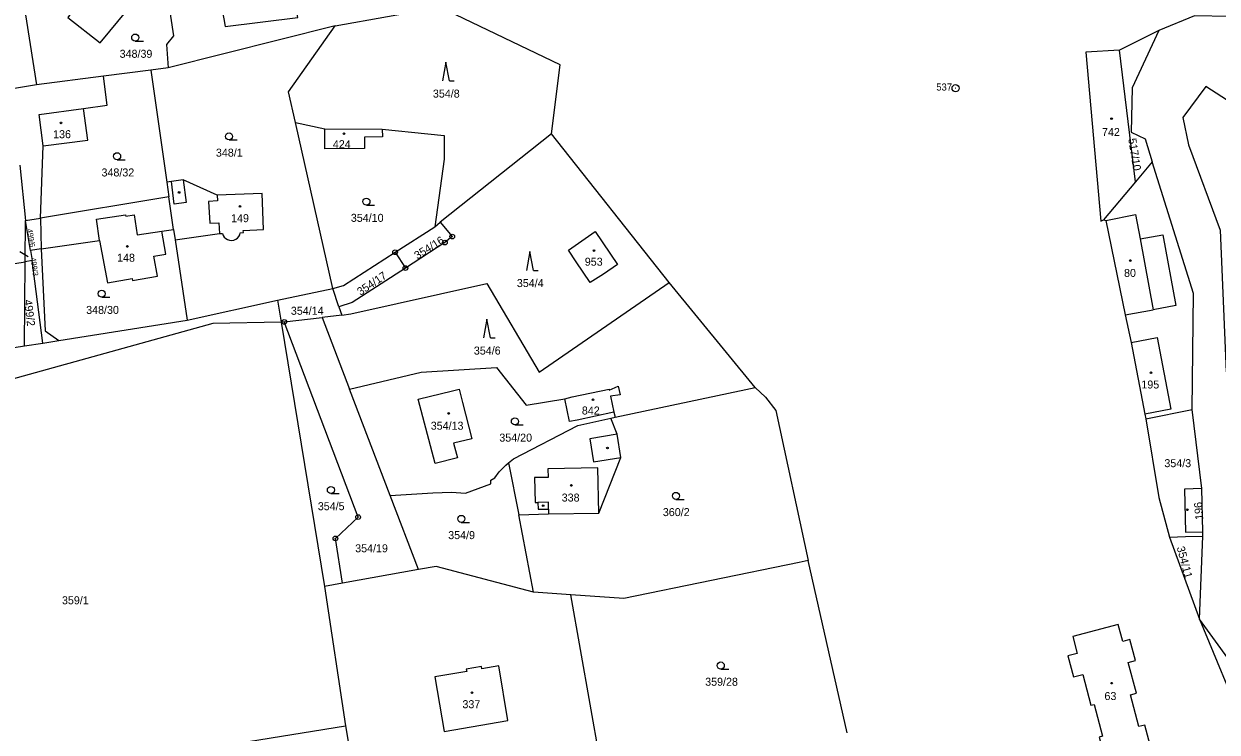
# Model space of a CAD drawing. Extents: x -725728 to -720881, y -1068679 to -1063504.
# Drawn here: x -724100.1 to -723846.7, y -1066953 to -1066802.4 of the extents above; entities that cross this region are included whole.
import ezdxf

# ---------------------------------------------------------------- set-up
doc = ezdxf.new("R2010")
doc.units = 0
for name, color, linetype in [('Hranice parcel', 7, 'Continuous'), ('Parcelní čísla', 7, 'Continuous'), ('Pop  PČ popisy', 7, 'Continuous'), ('Vnitřní kresba', 7, 'Continuous'), ('Značky bodu BP', 7, 'Continuous'), ('Značky budov', 7, 'Continuous'), ('Značky kultur', 7, 'Continuous')]:
    doc.layers.add(name, color=color, linetype=linetype)

# ---------------------------------------------------------------- blocks, each defined once
blk = doc.blocks.new('4.02_3')
at = {"layer": 'Značky budov'}
blk.add_circle((-0.001, 0), 0.0175, dxfattribs=at)
blk = doc.blocks.new('4.02_4')
at = {"layer": 'Značky budov'}
blk.add_circle((-0.001, 0), 0.0175, dxfattribs=at)
blk = doc.blocks.new('3.08_1')
at = {"layer": 'Značky kultur'}
for p, q in [((0, 0.4), (-0.075, 0)), ((0.075, 0), (0, 0.4)), ((0.075, 0), (0.175, 0))]:
    blk.add_line(p, q, dxfattribs=at)
blk = doc.blocks.new('3.04_2')
at = {"layer": 'Značky kultur'}
blk.add_line((0.001, 0), (0.176, 0), dxfattribs=at)
blk.add_circle((0.001, 0.075), 0.075, dxfattribs=at)
blk = doc.blocks.new('3.04_3')
at = {"layer": 'Značky kultur'}
blk.add_line((0.001, 0), (0.176, 0), dxfattribs=at)
blk.add_circle((0.001, 0.075), 0.075, dxfattribs=at)
blk = doc.blocks.new('1.01_1')
at = {"layer": 'Značky bodu BP'}
for radius in [0.075, 0.003]:
    blk.add_circle((0, 0), radius, dxfattribs=at)
blk = doc.blocks.new('1.05_1')
at = {"layer": 'Značky bodu BP'}
for radius in [0.05, 0.00303]:
    blk.add_circle((0, 0), radius, dxfattribs=at)
blk = doc.blocks.new('1.05_2')
at = {"layer": 'Značky bodu BP'}
for radius in [0.05, 0.00303]:
    blk.add_circle((0, 0), radius, dxfattribs=at)

msp = doc.modelspace()

# ---------------------------------------------------------------- linework, layer by layer
at = {"layer": 'Hranice parcel'}
for p, q in [((-724101.52, -1066789.1), (-724097.42, -1066815.43)), ((-724033.99, -1066802.88), (-724011.78, -1066798.87)), ((-724033.99, -1066802.88), (-724069.47, -1066811.79)), ((-723859.05, -1066803.89), (-723867.38, -1066808.01)), ((-723864.02, -1066836.04), (-723867.38, -1066808.01)), ((-724073.13, -1066812.27), (-724083.24, -1066813.59)), ((-724069.47, -1066811.79), (-724073.13, -1066812.27)), ((-724073.13, -1066812.27), (-724069.76, -1066836.08)), ((-724097.42, -1066815.43), (-724103.39, -1066816.42)), ((-724083.24, -1066813.59), (-724097.42, -1066815.43)), ((-724034.5, -1066858.73), (-724042.43, -1066823.44)), ((-724042.43, -1066823.44), (-724036.23, -1066824.73)), ((-724036.23, -1066824.73), (-724023.99, -1066824.82)), ((-723988.02, -1066825.84), (-724011.7, -1066844.59)), ((-723963.06, -1066857.41), (-723988.02, -1066825.84)), ((-724100.97, -1066832.49), (-724099.76, -1066844.24)), ((-723860.44, -1066831.79), (-723864.02, -1066836.04)), ((-724069.76, -1066836.08), (-724069.31, -1066839.18)), ((-723864.02, -1066836.04), (-723870.83, -1066844.13)), ((-724069.31, -1066839.18), (-724096.62, -1066843.72)), ((-724068.31, -1066846.15), (-724069.31, -1066839.18)), ((-724099.76, -1066844.24), (-724096.62, -1066843.72)), ((-724096.62, -1066843.72), (-724096.47, -1066850.3)), ((-724099.83, -1066853.02), (-724099.76, -1066844.24)), ((-724098.7, -1066850.63), (-724099.76, -1066844.24)), ((-724068.31, -1066846.15), (-724067.98, -1066848.38)), ((-724021.27, -1066850.99), (-724012.85, -1066845.56)), ((-724012.85, -1066845.56), (-724011.7, -1066844.59)), ((-724067.98, -1066848.38), (-724065.44, -1066865.44)), ((-724096.47, -1066850.3), (-724098.7, -1066850.63)), ((-724098.7, -1066850.63), (-724098.34, -1066852.78)), ((-724021.27, -1066850.99), (-724019.08, -1066854.36)), ((-724099.98, -1066870.91), (-724099.83, -1066853.02)), ((-724098.34, -1066852.78), (-724099.83, -1066853.02)), ((-724096.06, -1066870.29), (-724098.34, -1066852.78)), ((-724046.26, -1066861.16), (-724034.5, -1066858.73)), ((-724033.19, -1066862.56), (-724034.5, -1066858.73)), ((-723944.81, -1066879.73), (-723963.06, -1066857.41)), ((-724065.44, -1066865.44), (-724046.26, -1066861.16)), ((-724046.26, -1066861.16), (-724045.49, -1066865.88)), ((-724033.19, -1066862.56), (-724032.61, -1066864.36)), ((-724092.72, -1066869.76), (-724065.44, -1066865.44)), ((-724044.81, -1066865.8), (-724045.49, -1066865.88)), ((-724045.49, -1066865.88), (-724036.28, -1066922.05)), ((-724044.81, -1066865.8), (-724036.75, -1066864.85)), ((-724029.13, -1066907.29), (-724044.81, -1066865.8)), ((-724032.61, -1066864.36), (-724036.75, -1066864.85)), ((-724036.75, -1066864.85), (-724030.95, -1066880.06)), ((-724120.65, -1066874.19), (-724099.98, -1066870.91)), ((-724099.98, -1066870.91), (-724096.06, -1066870.29)), ((-724096.06, -1066870.29), (-724092.72, -1066869.76)), ((-723864.94, -1066870.16), (-723862.01, -1066885.43)), ((-724030.95, -1066880.06), (-724015.72, -1066876.48)), ((-724022.31, -1066902.71), (-724030.95, -1066880.06)), ((-723993.43, -1066883.48), (-723985.25, -1066882.17)), ((-723861.81, -1066886.41), (-723852, -1066884.44)), ((-723849.91, -1066901.23), (-723852, -1066884.44)), ((-723975.45, -1066886.25), (-723974.54, -1066886.06)), ((-723974.78, -1066884.95), (-723974.54, -1066886.06)), ((-723862.01, -1066885.43), (-723861.81, -1066886.41)), ((-723997.16, -1066895.77), (-723995.02, -1066906.77)), ((-723849.69, -1066910.38), (-723849.91, -1066901.23)), ((-724016.29, -1066918.42), (-724022.31, -1066902.71)), ((-723991.84, -1066923.21), (-723995.02, -1066906.77)), ((-724033.96, -1066911.81), (-724029.13, -1066907.29)), ((-724032.43, -1066921.35), (-724033.96, -1066911.81)), ((-723856.76, -1066911.57), (-723850.42, -1066929)), ((-723850.42, -1066929), (-723849.67, -1066911.34)), ((-723849.67, -1066911.34), (-723849.69, -1066910.38)), ((-723925.22, -1066953.16), (-723933.5, -1066916.52)), ((-724016.29, -1066918.42), (-724032.43, -1066921.35)), ((-724032.43, -1066921.35), (-724036.28, -1066922.05)), ((-724036.28, -1066922.05), (-724031.79, -1066951.62)), ((-723983.92, -1066923.79), (-723991.84, -1066923.21)), ((-723977.15, -1066962.13), (-723983.92, -1066923.79)), ((-723972.7, -1066924.61), (-723983.92, -1066923.79)), ((-723835.69, -1066949.34), (-723850.42, -1066929)), ((-724114.08, -1066964.9), (-724031.79, -1066951.62)), ((-724031.79, -1066951.62), (-724030.84, -1066957.54))]:
    msp.add_line(p, q, dxfattribs=at)
for points in [[(-724071.56, -1066783.99), (-724068.36, -1066805), (-724069.84, -1066806.82), (-724069.47, -1066811.79)], [(-724091.49, -1066796.28), (-724087.86, -1066796.96), (-724090.81, -1066801.11), (-724083.94, -1066806.51), (-724078.14, -1066799.44), (-724083.03, -1066795.9), (-724083.44, -1066795.95), (-724083.75, -1066793.52), (-724087.87, -1066794.05), (-724088.09, -1066795.22), (-724091.06, -1066794.66), (-724091.01, -1066794.37), (-724091.48, -1066794.28), (-724091.89, -1066796.5), (-724091.54, -1066796.57), (-724091.49, -1066796.28)], [(-724058.71, -1066795.84), (-724057.64, -1066801.41), (-724057.33, -1066803.01), (-724041.93, -1066801.08), (-724042.25, -1066799.41), (-724043.32, -1066793.81), (-724058.71, -1066795.84)], [(-723988.02, -1066825.84), (-723986.24, -1066811.15), (-724011.78, -1066798.87)], [(-723838.61, -1066804.15), (-723844.03, -1066800.86), (-723851.48, -1066800.74), (-723859.05, -1066803.89)], [(-724042.43, -1066823.44), (-724043.9, -1066816.89), (-724033.99, -1066802.88)], [(-723859.05, -1066803.89), (-723864.73, -1066816.02), (-723864.96, -1066825.5), (-723861.98, -1066826.87), (-723860.44, -1066831.79)], [(-723867.38, -1066808.01), (-723874.53, -1066808.49), (-723871.4, -1066844.35), (-723870.83, -1066844.13)], [(-724096.62, -1066843.72), (-724096.04, -1066828.36), (-724086.54, -1066827.15), (-724087.46, -1066820.42), (-724082.44, -1066819.73), (-724083.24, -1066813.59)], [(-723821.23, -1066849.15), (-723828.32, -1066838.46), (-723843.47, -1066819.39), (-723849.08, -1066815.73), (-723853.94, -1066822.36), (-723852.74, -1066828.17), (-723845.99, -1066846.28), (-723844.74, -1066876.41)], [(-724023.99, -1066824.82), (-724023.97, -1066826.47), (-724027.8, -1066826.51), (-724027.77, -1066828.94), (-724036.19, -1066829.02), (-724036.23, -1066824.73)], [(-724023.99, -1066824.82), (-724014.35, -1066825.79), (-724010.82, -1066826.16), (-724010.84, -1066831.19), (-724012.85, -1066845.56)], [(-723852, -1066884.44), (-723851.71, -1066859.79), (-723860.44, -1066831.79)], [(-724054.15, -1066846.85), (-724053.49, -1066846.82), (-724053.51, -1066846.35), (-724049.22, -1066846.18), (-724049.52, -1066838.49), (-724059.05, -1066838.86), (-724066.27, -1066835.58), (-724068.79, -1066835.94), (-724069.76, -1066836.08)], [(-724096.47, -1066850.3), (-724084.04, -1066848.47), (-724082.37, -1066857.49), (-724077.15, -1066856.58), (-724077.07, -1066857.02), (-724071.75, -1066856.1), (-724072.49, -1066851.84), (-724069.97, -1066851.41), (-724070.82, -1066846.52), (-724068.31, -1066846.15)], [(-724011.7, -1066844.59), (-724009.13, -1066847.65), (-724010.69, -1066848.92), (-724019.08, -1066854.36)], [(-723870.83, -1066844.13), (-723870.29, -1066844.23), (-723866.23, -1066864.31), (-723864.94, -1066870.16)], [(-724067.98, -1066848.38), (-724058.59, -1066847.02), (-724057.93, -1066846.99)], [(-724057.93, -1066846.99), (-724057.78, -1066847.4), (-724057.55, -1066847.77), (-724057.23, -1066848.08), (-724056.86, -1066848.31), (-724056.44, -1066848.44), (-724056.4, -1066848.45), (-724055.96, -1066848.48), (-724055.53, -1066848.41), (-724055.12, -1066848.24), (-724054.77, -1066847.99), (-724054.48, -1066847.66), (-724054.27, -1066847.27), (-724054.15, -1066846.85)], [(-723982.83, -1066853.04), (-723984.44, -1066850.52), (-723978.8, -1066846.59), (-723974.05, -1066853.59), (-723976.98, -1066855.62)], [(-724096.47, -1066850.3), (-724095.58, -1066867.67), (-724092.72, -1066869.76)], [(-724034.5, -1066858.73), (-724032.2, -1066858.03), (-724021.27, -1066850.99)], [(-724123.99, -1066856.92), (-724123.69, -1066856.87), (-724117.97, -1066855.92), (-724099.83, -1066853.02)], [(-723976.98, -1066855.62), (-723979.81, -1066857.45), (-723982.83, -1066853.04)], [(-724019.08, -1066854.36), (-724030.37, -1066861.67), (-724033.19, -1066862.56)], [(-724032.61, -1066864.36), (-724030.65, -1066864.07), (-724001.82, -1066857.66), (-723990.67, -1066876.49), (-723963.06, -1066857.41)], [(-724045.49, -1066865.88), (-724060.01, -1066866.13), (-724122.04, -1066883.37), (-724148.86, -1066887.37)], [(-723864.94, -1066870.16), (-723859.4, -1066869.13), (-723856.51, -1066884.37), (-723862.01, -1066885.43)], [(-724015.72, -1066876.48), (-723999.7, -1066875.47), (-723993.43, -1066883.48)], [(-724009.05, -1066880.43), (-724007.69, -1066880.09), (-724006.95, -1066882.94), (-724004.96, -1066890.62), (-724008.85, -1066891.58), (-724008, -1066894.67), (-724012.77, -1066895.91), (-724016.36, -1066882.21), (-724009.05, -1066880.43)], [(-723985.25, -1066882.17), (-723983.66, -1066881.73), (-723975.83, -1066880.1), (-723975.78, -1066880.31), (-723973.89, -1066879.48), (-723973.48, -1066881.28), (-723975.51, -1066881.59), (-723974.78, -1066884.95)], [(-723974.54, -1066886.06), (-723946.77, -1066880.15), (-723944.81, -1066879.73)], [(-723944.81, -1066879.73), (-723942.62, -1066881.77), (-723940.39, -1066884.64), (-723933.5, -1066916.52)], [(-723974.78, -1066884.95), (-723982.6, -1066886.65), (-723984.21, -1066886.98), (-723985.25, -1066882.17)], [(-723997.16, -1066895.77), (-723996.11, -1066894.91), (-723982.44, -1066887.83), (-723975.45, -1066886.25)], [(-723995.02, -1066906.77), (-723988.66, -1066906.62), (-723978.02, -1066906.42), (-723973.32, -1066894.62), (-723974.13, -1066889.68), (-723975.45, -1066886.25)], [(-723861.81, -1066886.41), (-723859.02, -1066903.09), (-723856.76, -1066911.57)], [(-724022.31, -1066902.71), (-724013.22, -1066902.09), (-724009.32, -1066901.95), (-724006.35, -1066902.23), (-724000.93, -1066900.24), (-724000.97, -1066899.4), (-724000.12, -1066898.91), (-723999.2, -1066897.66), (-723997.73, -1066896.22), (-723997.16, -1066895.77)], [(-723849.91, -1066901.23), (-723853.6, -1066901.32), (-723853.38, -1066910.47), (-723849.69, -1066910.38)], [(-723856.76, -1066911.57), (-723853.36, -1066911.43), (-723849.67, -1066911.34)], [(-723933.5, -1066916.52), (-723935.46, -1066916.92), (-723972.7, -1066924.61)], [(-723991.84, -1066923.21), (-724012.53, -1066917.75), (-724016.29, -1066918.42)], [(-723850.42, -1066929), (-723840.84, -1066952.08), (-723835.69, -1066949.34)], [(-723865.06, -1066945.05), (-723863.82, -1066944.72), (-723865.54, -1066938.19), (-723864, -1066937.79), (-723865.18, -1066933.3), (-723866.72, -1066933.7), (-723867.67, -1066930.11), (-723877.34, -1066932.66), (-723876.39, -1066936.25), (-723878.38, -1066936.77), (-723877.19, -1066941.26), (-723875.21, -1066940.74), (-723873.49, -1066947.27), (-723872.8, -1066947.09), (-723871.02, -1066953.86), (-723871.7, -1066954.04), (-723870.29, -1066959.4), (-723860.62, -1066956.85), (-723862.03, -1066951.49), (-723863.27, -1066951.82), (-723865.06, -1066945.05)]]:
    msp.add_lwpolyline(points, dxfattribs=at)
at = {"layer": 'Pop  PČ popisy'}
msp.add_line((-724099.18, -1066851.94), (-724100.98, -1066850.93), dxfattribs=at)
at = {"layer": 'Vnitřní kresba'}
for p, q in [((-724096.9, -1066821.71), (-724087.46, -1066820.42)), ((-724096.04, -1066828.36), (-724096.9, -1066821.71)), ((-724068.19, -1066840.8), (-724068.79, -1066835.94)), ((-724066.27, -1066835.58), (-724065.67, -1066840.43)), ((-724065.67, -1066840.43), (-724068.19, -1066840.8)), ((-724058.98, -1066840.09), (-724060.91, -1066840.2)), ((-724060.91, -1066840.2), (-724060.65, -1066844.82)), ((-724059.05, -1066838.86), (-724058.98, -1066840.09)), ((-724084.7, -1066843.98), (-724078.51, -1066843.07)), ((-724078.51, -1066843.07), (-724078.47, -1066843.31)), ((-724078.47, -1066843.31), (-724076.67, -1066843.05)), ((-724076.67, -1066843.05), (-724076.04, -1066847.29)), ((-723870.29, -1066844.23), (-723864.02, -1066843)), ((-723864.02, -1066843), (-723863, -1066848.16)), ((-724084.04, -1066848.47), (-724084.7, -1066843.98)), ((-724060.65, -1066844.82), (-724058.72, -1066844.71)), ((-724058.72, -1066844.71), (-724058.59, -1066847.02)), ((-724076.04, -1066847.29), (-724070.82, -1066846.52)), ((-723863, -1066848.16), (-723858.23, -1066847.31)), ((-723863, -1066848.16), (-723860.23, -1066863.2)), ((-723858.23, -1066847.31), (-723855.46, -1066862.31)), ((-723866.23, -1066864.31), (-723860.23, -1066863.2)), ((-723855.46, -1066862.31), (-723860.23, -1066863.2)), ((-723974.13, -1066889.68), (-723979.9, -1066890.65)), ((-723979.9, -1066890.65), (-723979.11, -1066895.55)), ((-723978.21, -1066896.83), (-723988.82, -1066897.04)), ((-723988.82, -1066897.04), (-723988.78, -1066898.84)), ((-723979.11, -1066895.55), (-723973.32, -1066894.62)), ((-723978.02, -1066906.42), (-723978.21, -1066896.83)), ((-723988.78, -1066898.84), (-723991.63, -1066898.89)), ((-723991.63, -1066898.89), (-723991.53, -1066904.19)), ((-723991.53, -1066904.19), (-723990.92, -1066904.18)), ((-723988.7, -1066904.14), (-723990.92, -1066904.18)), ((-723990.92, -1066904.18), (-723990.89, -1066905.62)), ((-723988.68, -1066905.58), (-723988.7, -1066904.14)), ((-723990.89, -1066905.62), (-723988.68, -1066905.58)), ((-723988.68, -1066905.58), (-723988.66, -1066906.62)), ((-724006.06, -1066940.08), (-724012.86, -1066941.23)), ((-724002.94, -1066939.03), (-724006.14, -1066939.58)), ((-724006.14, -1066939.58), (-724006.06, -1066940.08)), ((-724002.86, -1066939.53), (-724002.94, -1066939.03)), ((-723999.26, -1066938.92), (-724002.86, -1066939.53)), ((-723997.29, -1066950.52), (-723999.26, -1066938.92)), ((-724012.86, -1066941.23), (-724010.86, -1066952.82)), ((-724010.86, -1066952.82), (-723997.29, -1066950.52))]:
    msp.add_line(p, q, dxfattribs=at)

# ---------------------------------------------------------------- block references
at = {"layer": 'Značky bodu BP', "xscale": 10, "yscale": 10}
for name, p in [('1.01_1', (-723902.23, -1066816.12)), ('1.05_2', (-724010.69, -1066848.92)), ('1.05_2', (-724009.13, -1066847.65)), ('1.05_1', (-724021.27, -1066850.99)), ('1.05_1', (-724019.08, -1066854.36)), ('1.05_1', (-724044.81, -1066865.8)), ('1.05_1', (-724029.13, -1066907.29)), ('1.05_1', (-724033.96, -1066911.81))]:
    msp.add_blockref(name, p, dxfattribs=at)
at = {"layer": 'Značky budov', "xscale": 10, "yscale": 10}
for name, p in [('4.02_3', (-724092.21, -1066823.49)), ('4.02_3', (-723869.08, -1066822.6)), ('4.02_3', (-724032.13, -1066825.79)), ('4.02_3', (-724067.13, -1066838.28)), ('4.02_3', (-724054.2, -1066841.26)), ('4.02_3', (-724078.12, -1066849.76)), ('4.02_4', (-723979.01, -1066850.63)), ('4.02_3', (-723865.1, -1066852.76)), ('4.02_3', (-723860.71, -1066876.61)), ('4.02_3', (-723979.21, -1066882.35)), ('4.02_3', (-724009.88, -1066885.26)), ('4.02_3', (-723976.16, -1066892.59)), ('4.02_3', (-723983.81, -1066900.56)), ('4.02_3', (-723989.81, -1066904.85)), ('4.02_3', (-723853, -1066905.73)), ('4.02_3', (-723869.06, -1066942.58)), ('4.02_3', (-724004.93, -1066944.61))]:
    msp.add_blockref(name, p, dxfattribs=at)
at = {"layer": 'Značky kultur', "xscale": 10, "yscale": 10}
for name, p in [('3.04_2', (-724076.48, -1066806.11)), ('3.08_1', (-724010.47, -1066814.57)), ('3.04_2', (-724056.56, -1066827.12)), ('3.04_2', (-724080.33, -1066831.33)), ('3.04_2', (-724027.37, -1066840.98)), ('3.08_1', (-723992.64, -1066854.84)), ('3.04_2', (-724083.59, -1066860.55)), ('3.08_1', (-724001.77, -1066869.19)), ('3.04_2', (-723995.83, -1066887.69)), ('3.04_2', (-724034.92, -1066902.27)), ('3.04_2', (-723961.63, -1066903.52)), ('3.04_3', (-724007.22, -1066908.41)), ('3.04_2', (-723952.11, -1066939.58))]:
    msp.add_blockref(name, p, dxfattribs=at)

# ---------------------------------------------------------------- texts
at = {"layer": 'Parcelní čísla'}
for s, p in [('348/39', (-724079.78, -1066809.66)), ('354/8', (-724013.24, -1066818.12)), ('136', (-724093.91, -1066826.75)), ('742', (-723871.12, -1066826.29)), ('424', (-724034.49, -1066828.88)), ('348/1', (-724059.33, -1066830.67)), ('348/32', (-724083.63, -1066834.88)), ('149', (-724056.11, -1066844.6)), ('354/10', (-724030.67, -1066844.53)), ('148', (-724080.32, -1066853)), ('953', (-723980.98, -1066853.85)), ('80', (-723866.44, -1066856.24)), ('354/4', (-723995.41, -1066858.39)), ('348/30', (-724086.89, -1066864.1)), ('354/14', (-724043.41, -1066864.28)), ('354/6', (-724004.54, -1066872.74)), ('195', (-723862.76, -1066879.95)), ('842', (-723981.6, -1066885.48)), ('354/13', (-724013.7, -1066888.71)), ('354/20', (-723999.13, -1066891.24)), ('354/3', (-723857.87, -1066896.67)), ('354/5', (-724037.69, -1066905.82)), ('338', (-723985.88, -1066903.98)), ('360/2', (-723964.4, -1066907.07)), ('354/9', (-724009.99, -1066911.96)), ('354/19', (-724029.75, -1066914.76)), ('359/1', (-724092.03, -1066925.81)), ('359/28', (-723955.41, -1066943.13)), ('63', (-723870.6, -1066946.17)), ('337', (-724006.97, -1066947.9))]:
    msp.add_text(s, height=1.7, dxfattribs=at).set_placement(p)
for s, height, rotation, p in [('517/10', 1.7, 279, (-723865.55, -1066826.89)), ('499/6', 1.14, 279, (-724099.43, -1066846.1)), ('354/16', 1.7, 32, (-724016.55, -1066852.58)), ('499/3', 1.14, 278, (-724098.71, -1066852.19)), ('354/17', 1.7, 34, (-724028.63, -1066860.27)), ('499/2', 1.7, 277, (-724100.09, -1066861.15)), ('196', 1.7, 95, (-723849.59, -1066907.79)), ('354/11', 1.7, 285, (-723855.27, -1066913.73))]:
    msp.add_text(s, height=height, rotation=rotation, dxfattribs=at).set_placement(p)
at = {"layer": 'Značky bodu BP'}
msp.add_text('537', height=1.5, dxfattribs=at).set_placement((-723906.32, -1066816.62))

doc.saveas('drawing.dxf')
